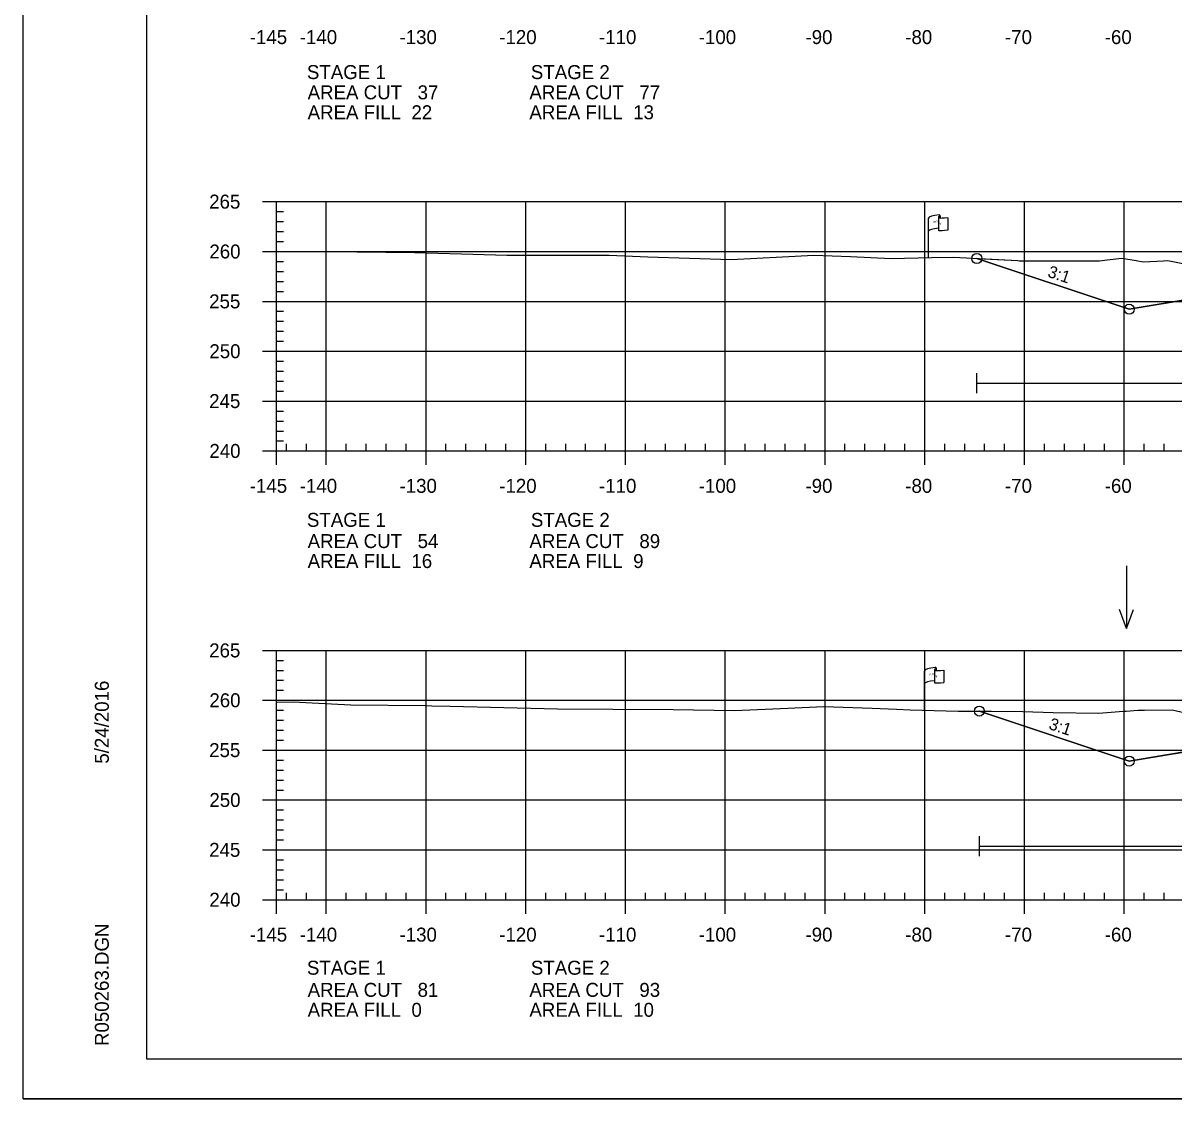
# Model space of a CAD drawing. Extents: x 1365647 to 1367999, y 387113 to 400173.
# Drawn here: x 1365723.7 to 1365839.1, y 393346.2 to 393454.1 of the extents above; entities that cross this region are included whole.
import ezdxf

# ---------------------------------------------------------------- set-up
doc = ezdxf.new("R2010")
doc.units = 0
for name, color, linetype in [('E_Existing ROW', 7, 'Continuous'), ('R_Axis', 7, 'Continuous'), ('R_Axis Annot', 7, 'Continuous'), ('R_Border', 7, 'Continuous'), ('R_Contours', 7, 'Continuous'), ('R_Exist Surface', 7, 'Continuous'), ('R_Fin Surface', 7, 'Continuous'), ('R_Fin Surface Annot', 7, 'Continuous'), ('R_Grid', 7, 'Continuous'), ('R_No Plot', 7, 'Continuous'), ('R_Proposed Const Limits', 7, 'Continuous'), ('R_Water', 7, 'Continuous'), ('R_Water Annot', 7, 'Continuous')]:
    doc.layers.add(name, color=color, linetype=linetype)

msp = doc.modelspace()

# ---------------------------------------------------------------- linework, layer by layer
at = {"layer": 'E_Existing ROW'}
for p, q in [((1365815.62, 393434.77), (1365815.62, 393434.53)), ((1365814.46, 393430.57), (1365814.46, 393434.52)), ((1365815.45, 393434.61), (1365815.45, 393434.6)), ((1365815.45, 393434.6), (1365815.45, 393433.37)), ((1365816.39, 393434.57), (1365816.39, 393433.33)), ((1365814.06, 393385.19), (1365814.06, 393389.14)), ((1365815.06, 393389.23), (1365815.06, 393389.22)), ((1365815.06, 393389.22), (1365815.06, 393387.99)), ((1365815.22, 393389.39), (1365815.22, 393389.15)), ((1365815.99, 393389.19), (1365815.99, 393387.95))]:
    msp.add_line(p, q, dxfattribs=at)
for centre, radius, start, end in [((1365815.53, 393434.61), 0.078, 88.6458, 274.2828), ((1365815.54, 393434.77), 0.0783, 263.0712, 93.9564), ((1365815.53, 393433.37), 0.0783, 180, 273.9564), ((1365815.13, 393389.23), 0.078, 88.6458, 274.2828), ((1365815.15, 393389.39), 0.0783, 263.0712, 93.9564), ((1365815.14, 393387.99), 0.0783, 180, 273.9564)]:
    msp.add_arc(centre, radius, start, end, dxfattribs=at)
for centre, major_axis, ratio, start_param, end_param in [((1365816.04, 393434.56), (-1.58, -0.04), 0.19887, 5.030368, 6.283185), ((1365816.03, 393433.24), (-1.58, -0.04), 0.19887, 5.083035, 6.194897), ((1365816.75, 393434.68), (-1.23, -0.13), 0.052933, 0.159456, 1.268315), ((1365816.75, 393433.44), (-1.23, -0.13), 0.052933, 0.159456, 1.268315), ((1365815.64, 393389.18), (-1.58, -0.04), 0.19887, 5.030368, 6.283185), ((1365816.35, 393389.3), (-1.23, -0.13), 0.052933, 0.159456, 1.268315), ((1365815.64, 393387.86), (-1.58, -0.04), 0.19887, 5.083035, 6.194897), ((1365816.35, 393388.06), (-1.23, -0.13), 0.052933, 0.159456, 1.268315)]:
    msp.add_ellipse(centre, major_axis=major_axis, ratio=ratio, start_param=start_param, end_param=end_param, dxfattribs=at)
at = {"layer": 'R_Axis'}
for p, q in [((1365747.69, 393436.18), (1365749.09, 393436.18)), ((1365749.09, 393411.18), (1365749.09, 393436.18)), ((1365749.09, 393435.18), (1365749.79, 393435.18)), ((1365749.09, 393434.18), (1365749.79, 393434.18)), ((1365749.09, 393433.18), (1365749.79, 393433.18)), ((1365747.69, 393431.18), (1365749.09, 393431.18)), ((1365749.09, 393432.18), (1365749.79, 393432.18)), ((1365749.09, 393430.18), (1365749.79, 393430.18)), ((1365749.09, 393429.18), (1365749.79, 393429.18)), ((1365749.09, 393428.18), (1365749.79, 393428.18)), ((1365749.09, 393427.18), (1365749.79, 393427.18)), ((1365747.69, 393426.18), (1365749.09, 393426.18)), ((1365749.09, 393425.18), (1365749.79, 393425.18)), ((1365749.09, 393424.18), (1365749.79, 393424.18)), ((1365749.09, 393423.18), (1365749.79, 393423.18)), ((1365749.09, 393422.18), (1365749.79, 393422.18)), ((1365747.69, 393421.18), (1365749.09, 393421.18)), ((1365749.09, 393420.18), (1365749.79, 393420.18)), ((1365749.09, 393419.18), (1365749.79, 393419.18)), ((1365749.09, 393418.18), (1365749.79, 393418.18)), ((1365747.69, 393416.18), (1365749.09, 393416.18)), ((1365749.09, 393417.18), (1365749.79, 393417.18)), ((1365749.09, 393415.18), (1365749.79, 393415.18)), ((1365749.09, 393414.18), (1365749.79, 393414.18)), ((1365749.09, 393413.18), (1365749.79, 393413.18)), ((1365749.09, 393412.18), (1365749.79, 393412.18)), ((1365749.09, 393411.18), (1365749.09, 393411.88)), ((1365750.09, 393411.18), (1365750.09, 393411.88)), ((1365752.09, 393411.18), (1365752.09, 393411.88)), ((1365756.09, 393411.18), (1365756.09, 393411.88)), ((1365758.09, 393411.18), (1365758.09, 393411.88)), ((1365760.09, 393411.18), (1365760.09, 393411.88)), ((1365762.09, 393411.18), (1365762.09, 393411.88)), ((1365766.09, 393411.18), (1365766.09, 393411.88)), ((1365768.09, 393411.18), (1365768.09, 393411.88)), ((1365770.09, 393411.18), (1365770.09, 393411.88)), ((1365772.09, 393411.18), (1365772.09, 393411.88)), ((1365776.09, 393411.18), (1365776.09, 393411.88)), ((1365778.09, 393411.18), (1365778.09, 393411.88)), ((1365780.09, 393411.18), (1365780.09, 393411.88)), ((1365782.09, 393411.18), (1365782.09, 393411.88)), ((1365786.09, 393411.18), (1365786.09, 393411.88)), ((1365788.09, 393411.18), (1365788.09, 393411.88)), ((1365790.09, 393411.18), (1365790.09, 393411.88)), ((1365792.09, 393411.18), (1365792.09, 393411.88)), ((1365796.09, 393411.18), (1365796.09, 393411.88)), ((1365798.09, 393411.18), (1365798.09, 393411.88)), ((1365800.09, 393411.18), (1365800.09, 393411.88)), ((1365802.09, 393411.18), (1365802.09, 393411.88)), ((1365806.09, 393411.18), (1365806.09, 393411.88)), ((1365808.09, 393411.18), (1365808.09, 393411.88)), ((1365810.09, 393411.18), (1365810.09, 393411.88)), ((1365812.09, 393411.18), (1365812.09, 393411.88)), ((1365816.09, 393411.18), (1365816.09, 393411.88)), ((1365818.09, 393411.18), (1365818.09, 393411.88)), ((1365820.09, 393411.18), (1365820.09, 393411.88)), ((1365822.09, 393411.18), (1365822.09, 393411.88)), ((1365826.09, 393411.18), (1365826.09, 393411.88)), ((1365828.09, 393411.18), (1365828.09, 393411.88)), ((1365830.09, 393411.18), (1365830.09, 393411.88)), ((1365832.09, 393411.18), (1365832.09, 393411.88)), ((1365836.09, 393411.18), (1365836.09, 393411.88)), ((1365838.09, 393411.18), (1365838.09, 393411.88)), ((1365747.69, 393411.18), (1365749.09, 393411.18)), ((1365749.09, 393411.18), (1366039.09, 393411.18)), ((1365749.09, 393409.78), (1365749.09, 393411.18)), ((1365754.09, 393409.78), (1365754.09, 393411.18)), ((1365764.09, 393409.78), (1365764.09, 393411.18)), ((1365774.09, 393409.78), (1365774.09, 393411.18)), ((1365784.09, 393409.78), (1365784.09, 393411.18)), ((1365794.09, 393409.78), (1365794.09, 393411.18)), ((1365804.09, 393409.78), (1365804.09, 393411.18)), ((1365814.09, 393409.78), (1365814.09, 393411.18)), ((1365824.09, 393409.78), (1365824.09, 393411.18)), ((1365834.09, 393409.78), (1365834.09, 393411.18)), ((1365747.69, 393391.18), (1365749.09, 393391.18)), ((1365749.09, 393366.18), (1365749.09, 393391.18)), ((1365749.09, 393390.18), (1365749.79, 393390.18)), ((1365749.09, 393389.18), (1365749.79, 393389.18)), ((1365749.09, 393388.18), (1365749.79, 393388.18)), ((1365747.69, 393386.18), (1365749.09, 393386.18)), ((1365749.09, 393387.18), (1365749.79, 393387.18)), ((1365749.09, 393385.18), (1365749.79, 393385.18)), ((1365749.09, 393384.18), (1365749.79, 393384.18)), ((1365749.09, 393383.18), (1365749.79, 393383.18)), ((1365749.09, 393382.18), (1365749.79, 393382.18)), ((1365747.69, 393381.18), (1365749.09, 393381.18)), ((1365749.09, 393380.18), (1365749.79, 393380.18)), ((1365749.09, 393379.18), (1365749.79, 393379.18)), ((1365749.09, 393378.18), (1365749.79, 393378.18)), ((1365749.09, 393377.18), (1365749.79, 393377.18)), ((1365747.69, 393376.18), (1365749.09, 393376.18)), ((1365749.09, 393375.18), (1365749.79, 393375.18)), ((1365749.09, 393374.18), (1365749.79, 393374.18)), ((1365749.09, 393373.18), (1365749.79, 393373.18)), ((1365747.69, 393371.18), (1365749.09, 393371.18)), ((1365749.09, 393372.18), (1365749.79, 393372.18)), ((1365749.09, 393370.18), (1365749.79, 393370.18)), ((1365749.09, 393369.18), (1365749.79, 393369.18)), ((1365749.09, 393368.18), (1365749.79, 393368.18)), ((1365749.09, 393367.18), (1365749.79, 393367.18)), ((1365749.09, 393366.18), (1365749.09, 393366.88)), ((1365750.09, 393366.18), (1365750.09, 393366.88)), ((1365752.09, 393366.18), (1365752.09, 393366.88)), ((1365756.09, 393366.18), (1365756.09, 393366.88)), ((1365758.09, 393366.18), (1365758.09, 393366.88)), ((1365760.09, 393366.18), (1365760.09, 393366.88)), ((1365762.09, 393366.18), (1365762.09, 393366.88)), ((1365766.09, 393366.18), (1365766.09, 393366.88)), ((1365768.09, 393366.18), (1365768.09, 393366.88)), ((1365770.09, 393366.18), (1365770.09, 393366.88)), ((1365772.09, 393366.18), (1365772.09, 393366.88)), ((1365776.09, 393366.18), (1365776.09, 393366.88)), ((1365778.09, 393366.18), (1365778.09, 393366.88)), ((1365780.09, 393366.18), (1365780.09, 393366.88)), ((1365782.09, 393366.18), (1365782.09, 393366.88)), ((1365786.09, 393366.18), (1365786.09, 393366.88)), ((1365788.09, 393366.18), (1365788.09, 393366.88)), ((1365790.09, 393366.18), (1365790.09, 393366.88)), ((1365792.09, 393366.18), (1365792.09, 393366.88)), ((1365796.09, 393366.18), (1365796.09, 393366.88)), ((1365798.09, 393366.18), (1365798.09, 393366.88)), ((1365800.09, 393366.18), (1365800.09, 393366.88)), ((1365802.09, 393366.18), (1365802.09, 393366.88)), ((1365806.09, 393366.18), (1365806.09, 393366.88)), ((1365808.09, 393366.18), (1365808.09, 393366.88)), ((1365810.09, 393366.18), (1365810.09, 393366.88)), ((1365812.09, 393366.18), (1365812.09, 393366.88)), ((1365816.09, 393366.18), (1365816.09, 393366.88)), ((1365818.09, 393366.18), (1365818.09, 393366.88)), ((1365820.09, 393366.18), (1365820.09, 393366.88)), ((1365822.09, 393366.18), (1365822.09, 393366.88)), ((1365826.09, 393366.18), (1365826.09, 393366.88)), ((1365828.09, 393366.18), (1365828.09, 393366.88)), ((1365830.09, 393366.18), (1365830.09, 393366.88)), ((1365832.09, 393366.18), (1365832.09, 393366.88)), ((1365836.09, 393366.18), (1365836.09, 393366.88)), ((1365838.09, 393366.18), (1365838.09, 393366.88)), ((1365747.69, 393366.18), (1365749.09, 393366.18)), ((1365749.09, 393366.18), (1366039.09, 393366.18)), ((1365749.09, 393364.78), (1365749.09, 393366.18)), ((1365754.09, 393364.78), (1365754.09, 393366.18)), ((1365764.09, 393364.78), (1365764.09, 393366.18)), ((1365774.09, 393364.78), (1365774.09, 393366.18)), ((1365784.09, 393364.78), (1365784.09, 393366.18)), ((1365794.09, 393364.78), (1365794.09, 393366.18)), ((1365804.09, 393364.78), (1365804.09, 393366.18)), ((1365814.09, 393364.78), (1365814.09, 393366.18)), ((1365824.09, 393364.78), (1365824.09, 393366.18)), ((1365834.09, 393364.78), (1365834.09, 393366.18))]:
    msp.add_line(p, q, dxfattribs=at)
at = {"layer": 'R_Border'}
for p, q in [((1365736.09, 393350.18), (1365736.09, 393555.64)), ((1365736.09, 393350.18), (1365736.09, 393350.18)), ((1366052.27, 393350.18), (1365736.09, 393350.18))]:
    msp.add_line(p, q, dxfattribs=at)
at = {"layer": 'R_Contours'}
for points in [[(1365819.31, 393430.48), (1365823.41, 393430.27), (1365823.56, 393430.26), (1365823.63, 393430.26), (1365831.61, 393430.26), (1365832.37, 393430.36), (1365833.86, 393430.51), (1365835.27, 393430.29), (1365835.98, 393430.16), (1365838.02, 393430.25), (1365838.46, 393430.28), (1365841.83, 393429.62), (1365849.98, 393427.92), (1365853.32, 393427.65), (1365847.47, 393427.54), (1365834.59, 393425.39)], [(1365819.56, 393385.09), (1365820.79, 393385.09), (1365823.92, 393385.06), (1365826.96, 393384.96), (1365831.53, 393384.87), (1365833.59, 393385.04), (1365834.04, 393385.1), (1365834.29, 393385.09), (1365835.44, 393385.18), (1365836.1, 393385.18), (1365838.88, 393385.22), (1365846.74, 393383.43), (1365850.09, 393382.66), (1365851.38, 393382.55), (1365853.58, 393382.35), (1365847.47, 393382.23), (1365834.59, 393380.08)]]:
    msp.add_lwpolyline(points, close=True, dxfattribs=at)
at = {"layer": 'R_Exist Surface'}
for points in [[(1365749.09, 393431.18), (1365749.15, 393431.18), (1365754.62, 393431.18), (1365757.16, 393431.15), (1365762.96, 393431.09), (1365767.65, 393430.95), (1365772.18, 393430.81), (1365777.73, 393430.81), (1365782.45, 393430.81), (1365786.33, 393430.66), (1365794.69, 393430.38), (1365799.83, 393430.64), (1365802.98, 393430.8), (1365806.64, 393430.67), (1365810.73, 393430.47), (1365814.75, 393430.57), (1365816.96, 393430.61), (1365823.41, 393430.27), (1365823.56, 393430.26), (1365823.63, 393430.26), (1365831.61, 393430.26), (1365832.37, 393430.36), (1365833.86, 393430.51), (1365835.27, 393430.29), (1365835.98, 393430.16), (1365838.02, 393430.25), (1365838.46, 393430.28), (1365841.83, 393429.62)], [(1365749.09, 393385.99), (1365750.78, 393386.02), (1365752.05, 393385.97), (1365756.54, 393385.71), (1365763.99, 393385.64), (1365764.67, 393385.63), (1365766.5, 393385.6), (1365777.28, 393385.32), (1365782.82, 393385.3), (1365788.87, 393385.25), (1365795.03, 393385.16), (1365799.62, 393385.35), (1365803.98, 393385.54), (1365808.81, 393385.38), (1365811.24, 393385.28), (1365812.61, 393385.23), (1365817.43, 393385.09), (1365820.79, 393385.09), (1365823.92, 393385.06), (1365826.96, 393384.96), (1365831.53, 393384.87), (1365833.59, 393385.04), (1365834.04, 393385.1), (1365834.29, 393385.09), (1365835.44, 393385.18), (1365836.1, 393385.18), (1365838.88, 393385.22), (1365846.74, 393383.43)]]:
    msp.add_lwpolyline(points, dxfattribs=at)
at = {"layer": 'R_Fin Surface'}
for points in [[(1365819.31, 393430.48), (1365834.59, 393425.39), (1365852.3, 393428.34), (1365856.59, 393429.06), (1365862.59, 393429.3), (1365864.59, 393429.34), (1365894.09, 393429.93), (1365923.59, 393429.34), (1365925.59, 393429.3), (1365931.59, 393429.06), (1365935.89, 393428.34), (1365953.59, 393425.39), (1365964.08, 393428.89)], [(1365819.31, 393430.48), (1365834.59, 393425.39), (1365847.47, 393427.54), (1365856.59, 393429.06), (1365862.59, 393429.3), (1365864.59, 393429.34), (1365894.09, 393429.93), (1365923.59, 393429.34), (1365925.59, 393429.3), (1365931.59, 393429.06), (1365940.72, 393427.54), (1365953.59, 393425.39), (1365964.08, 393428.89)], [(1365819.56, 393385.09), (1365834.59, 393380.08), (1365852.3, 393383.03), (1365856.59, 393383.75), (1365862.59, 393383.99), (1365864.59, 393384.03), (1365894.09, 393384.62), (1365923.59, 393384.03), (1365925.59, 393383.99), (1365931.59, 393383.75), (1365935.89, 393383.03), (1365953.59, 393380.08), (1365964.49, 393383.71)], [(1365819.56, 393385.09), (1365834.59, 393380.08), (1365847.47, 393382.23), (1365856.59, 393383.75), (1365862.59, 393383.99), (1365864.59, 393384.03), (1365894.09, 393384.62), (1365923.59, 393384.03), (1365925.59, 393383.99), (1365931.59, 393383.75), (1365940.72, 393382.23), (1365953.59, 393380.08), (1365964.49, 393383.71)]]:
    msp.add_lwpolyline(points, dxfattribs=at)
at = {"layer": 'R_Grid'}
for p, q in [((1365749.09, 393436.18), (1366039.09, 393436.18)), ((1365749.09, 393411.18), (1365749.09, 393436.18)), ((1365754.09, 393411.18), (1365754.09, 393436.18)), ((1365764.09, 393411.18), (1365764.09, 393436.18)), ((1365774.09, 393411.18), (1365774.09, 393436.18)), ((1365784.09, 393411.18), (1365784.09, 393436.18)), ((1365794.09, 393411.18), (1365794.09, 393436.18)), ((1365804.09, 393411.18), (1365804.09, 393436.18)), ((1365814.09, 393411.18), (1365814.09, 393436.18)), ((1365824.09, 393411.18), (1365824.09, 393436.18)), ((1365834.09, 393411.18), (1365834.09, 393436.18)), ((1365749.09, 393431.18), (1366039.09, 393431.18)), ((1365749.09, 393426.18), (1366039.09, 393426.18)), ((1365749.09, 393421.18), (1366039.09, 393421.18)), ((1365749.09, 393416.18), (1366039.09, 393416.18)), ((1365749.09, 393411.18), (1366039.09, 393411.18)), ((1365749.09, 393391.18), (1366039.09, 393391.18)), ((1365749.09, 393366.18), (1365749.09, 393391.18)), ((1365754.09, 393366.18), (1365754.09, 393391.18)), ((1365764.09, 393366.18), (1365764.09, 393391.18)), ((1365774.09, 393366.18), (1365774.09, 393391.18)), ((1365784.09, 393366.18), (1365784.09, 393391.18)), ((1365794.09, 393366.18), (1365794.09, 393391.18)), ((1365804.09, 393366.18), (1365804.09, 393391.18)), ((1365814.09, 393366.18), (1365814.09, 393391.18)), ((1365824.09, 393366.18), (1365824.09, 393391.18)), ((1365834.09, 393366.18), (1365834.09, 393391.18)), ((1365749.09, 393386.18), (1366039.09, 393386.18)), ((1365749.09, 393381.18), (1366039.09, 393381.18)), ((1365749.09, 393376.18), (1366039.09, 393376.18)), ((1365749.09, 393371.18), (1366039.09, 393371.18)), ((1365749.09, 393366.18), (1366039.09, 393366.18))]:
    msp.add_line(p, q, dxfattribs=at)
at = {"layer": 'R_No Plot'}
msp.add_line((1365723.69, 393346.2), (1366057.03, 393346.2), dxfattribs=at)
msp.add_lwpolyline([(1365723.69, 393559.54), (1366057.03, 393559.54), (1366057.03, 393346.2), (1365723.69, 393346.2)], close=True, dxfattribs=at)
for centre in [(1365819.31, 393430.48), (1365819.31, 393430.48), (1365834.59, 393425.39), (1365834.59, 393425.39), (1365834.59, 393425.39), (1365834.59, 393425.39), (1365834.59, 393425.39), (1365819.56, 393385.09), (1365819.56, 393385.09), (1365834.59, 393380.08), (1365834.59, 393380.08), (1365834.59, 393380.08), (1365834.59, 393380.08), (1365834.59, 393380.08)]:
    msp.add_circle(centre, 0.5, dxfattribs=at)
at = {"layer": 'R_Proposed Const Limits'}
for points in [[(1365856.59, 393429.06), (1365834.59, 393425.39), (1365819.31, 393430.48)], [(1365856.59, 393383.75), (1365834.59, 393380.08), (1365819.56, 393385.09)]]:
    msp.add_lwpolyline(points, dxfattribs=at)
at = {"layer": 'R_Water'}
for p, q in [((1365819.31, 393416.99), (1365819.31, 393418.99)), ((1365819.31, 393417.99), (1365882.26, 393417.99)), ((1365819.56, 393370.54), (1365819.56, 393372.54)), ((1365819.56, 393371.54), (1365882.24, 393371.54))]:
    msp.add_line(p, q, dxfattribs=at)
at = {"layer": 'R_Water Annot'}
for p, q in [((1365834.3, 393399.65), (1365834.3, 393393.37)), ((1365834.3, 393393.37), (1365833.6, 393395.29)), ((1365834.3, 393393.37), (1365835, 393395.29))]:
    msp.add_line(p, q, dxfattribs=at)

# ---------------------------------------------------------------- texts
at = {"layer": 'E_Existing ROW'}
for s, height, rotation, p in [('R ', 0.2, 9.9884, (1365814.98, 393434.02)), (' O', 0.2, 9.9884, (1365815.12, 393434.06)), ('W', 0.2, 351.1788, (1365815.45, 393433.9)), ('DWB 11-9-07', 0.001, 90, (1365815.62, 393434.53)), ('DWB 11-9-07', 0.001, 5.0717, (1365816.38, 393433.33)), ('DWB 11-9-07', 0.001, 90, (1365814.46, 393430.57)), ('R ', 0.2, 9.9884, (1365814.58, 393388.64)), (' O', 0.2, 9.9884, (1365814.73, 393388.68)), ('W', 0.2, 351.1788, (1365815.06, 393388.51)), ('DWB 11-9-07', 0.001, 90, (1365815.22, 393389.15)), ('DWB 11-9-07', 0.001, 5.0717, (1365815.98, 393387.95)), ('DWB 11-9-07', 0.001, 90, (1365814.06, 393385.19))]:
    msp.add_text(s, height=height, rotation=rotation, dxfattribs=at).set_placement(p)
at = {"layer": 'R_Axis Annot'}
for s, p in [('-145', (1365746.42, 393451.98)), ('-140', (1365751.43, 393451.98)), ('-130', (1365761.43, 393451.98)), ('-120', (1365771.43, 393451.98)), ('-110', (1365781.43, 393451.98)), ('-100', (1365791.43, 393451.98)), ('-90', (1365802.13, 393451.98)), ('-80', (1365812.13, 393451.98)), ('-70', (1365822.13, 393451.98)), ('-60', (1365832.13, 393451.98)), ('STAGE 1', (1365752.15, 393448.47)), ('STAGE 2', (1365774.6, 393448.47)), ('AREA CUT   37', (1365752.22, 393446.44)), ('AREA CUT   77', (1365774.45, 393446.44)), ('AREA FILL  22', (1365752.22, 393444.44)), ('AREA FILL  13', (1365774.45, 393444.44)), ('265', (1365742.35, 393435.48)), ('260', (1365742.37, 393430.48)), ('255', (1365742.35, 393425.48)), ('250', (1365742.37, 393420.48)), ('245', (1365742.35, 393415.48)), ('240', (1365742.37, 393410.48)), ('-145', (1365746.42, 393406.98)), ('-140', (1365751.43, 393406.98)), ('-130', (1365761.43, 393406.98)), ('-120', (1365771.43, 393406.98)), ('-110', (1365781.43, 393406.98)), ('-100', (1365791.43, 393406.98)), ('-90', (1365802.13, 393406.98)), ('-80', (1365812.13, 393406.98)), ('-70', (1365822.13, 393406.98)), ('-60', (1365832.13, 393406.98)), ('STAGE 1', (1365752.15, 393403.57)), ('STAGE 2', (1365774.6, 393403.57)), ('AREA CUT   54', (1365752.22, 393401.44)), ('AREA CUT   89', (1365774.45, 393401.44)), ('AREA FILL  16', (1365752.22, 393399.44)), ('AREA FILL  9', (1365774.45, 393399.44)), ('265', (1365742.35, 393390.48)), ('260', (1365742.37, 393385.48)), ('255', (1365742.35, 393380.48)), ('250', (1365742.37, 393375.48)), ('245', (1365742.35, 393370.48)), ('240', (1365742.37, 393365.48)), ('-145', (1365746.42, 393361.98)), ('-140', (1365751.43, 393361.98)), ('-130', (1365761.43, 393361.98)), ('-120', (1365771.43, 393361.98)), ('-110', (1365781.43, 393361.98)), ('-100', (1365791.43, 393361.98)), ('-90', (1365802.13, 393361.98)), ('-80', (1365812.13, 393361.98)), ('-70', (1365822.13, 393361.98)), ('-60', (1365832.13, 393361.98)), ('STAGE 1', (1365752.15, 393358.66)), ('STAGE 2', (1365774.6, 393358.66)), ('AREA CUT   81', (1365752.22, 393356.44)), ('AREA CUT   93', (1365774.45, 393356.44)), ('AREA FILL  0', (1365752.22, 393354.44)), ('AREA FILL  10', (1365774.45, 393354.44))]:
    msp.add_text(s, height=1.4, dxfattribs=at).set_placement(p)
at = {"layer": 'R_Border'}
for s, p in [('5/24/2016', (1365732.29, 393379.82)), ('R050263.DGN', (1365732.29, 393351.51))]:
    msp.add_text(s, height=1.4, rotation=90, dxfattribs=at).set_placement(p)
at = {"layer": 'R_Fin Surface Annot'}
for p in [(1365826.32, 393428.67), (1365826.44, 393383.32)]:
    msp.add_text('3:1', height=1.2, rotation=341.5651, dxfattribs=at).set_placement(p)

doc.saveas('drawing.dxf')
